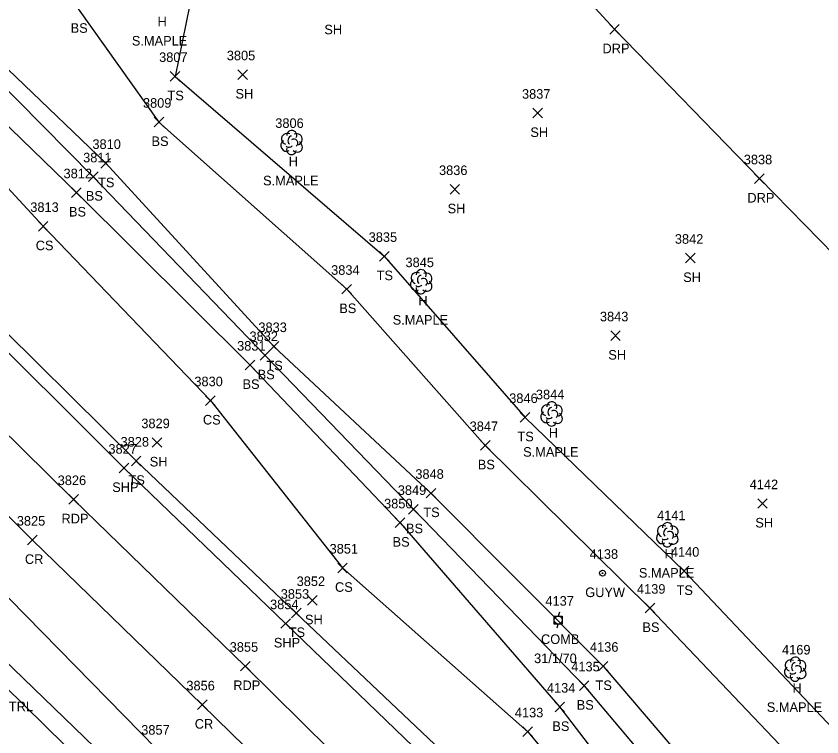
# Model space of a CAD drawing. Extents: x 1472233 to 1475777, y 540726 to 543442.
# Drawn here: x 1474468 to 1474636.5, y 541774.4 to 541925 of the extents above; entities that cross this region are included whole.
import ezdxf

# ---------------------------------------------------------------- set-up
doc = ezdxf.new("R2010")
doc.units = 0
for name, color, linetype in [('C_A', 7, 'Continuous'), ('L_A', 7, 'Continuous'), ('L_C', 7, 'Continuous'), ('L_I', 7, 'Continuous'), ('L_TIC', 7, 'Continuous'), ('LELB', 7, 'Continuous'), ('LTD', 7, 'Continuous'), ('P_A', 7, 'Continuous'), ('P_I', 7, 'Continuous'), ('P_TIC', 7, 'Continuous'), ('PET', 7, 'Continuous'), ('PRC', 7, 'Continuous'), ('PSP', 7, 'Continuous'), ('R_A', 7, 'Continuous'), ('R_I', 7, 'Continuous'), ('R_TIC', 7, 'Continuous'), ('RDP', 7, 'Continuous'), ('U_A', 7, 'Continuous'), ('U_C', 7, 'Continuous'), ('U_I', 7, 'Continuous'), ('UP', 7, 'Continuous'), ('UPGW', 7, 'Continuous')]:
    doc.layers.add(name, color=color, linetype=linetype)

msp = doc.modelspace()

# ---------------------------------------------------------------- linework, layer by layer
at = {"layer": 'L_TIC'}
for points in [[(1474500.26, 541911.42), (1474502.26, 541913.42)], [(1474502.26, 541911.42), (1474500.26, 541913.42)], [(1474514.4, 541911.78), (1474516.4, 541913.78)], [(1474516.4, 541911.78), (1474514.4, 541913.78)], [(1474576.06, 541903.74), (1474578.06, 541905.74)], [(1474578.06, 541903.74), (1474576.06, 541905.74)], [(1474496.89, 541901.86), (1474498.89, 541903.86)], [(1474498.89, 541901.86), (1474496.89, 541903.86)], [(1474485.75, 541893.25), (1474487.75, 541895.25)], [(1474487.75, 541893.25), (1474485.75, 541895.25)], [(1474483.16, 541890.44), (1474485.16, 541892.44)], [(1474485.16, 541890.44), (1474483.16, 541892.44)], [(1474558.76, 541887.79), (1474560.76, 541889.79)], [(1474560.76, 541887.79), (1474558.76, 541889.79)], [(1474479.63, 541887.12), (1474481.63, 541889.12)], [(1474481.63, 541887.12), (1474479.63, 541889.12)], [(1474472.68, 541880.08), (1474474.68, 541882.08)], [(1474474.68, 541880.08), (1474472.68, 541882.08)], [(1474544, 541873.82), (1474546, 541875.82)], [(1474546, 541873.82), (1474544, 541875.82)], [(1474608.02, 541873.43), (1474610.02, 541875.43)], [(1474610.02, 541873.43), (1474608.02, 541875.43)], [(1474536.15, 541866.94), (1474538.15, 541868.94)], [(1474538.15, 541866.94), (1474536.15, 541868.94)], [(1474592.36, 541857.22), (1474594.36, 541859.22)], [(1474594.36, 541857.22), (1474592.36, 541859.22)], [(1474520.94, 541854.97), (1474522.94, 541856.97)], [(1474522.94, 541854.97), (1474520.94, 541856.97)], [(1474519.08, 541853.09), (1474521.08, 541855.09)], [(1474521.08, 541853.09), (1474519.08, 541855.09)], [(1474515.92, 541851.09), (1474517.92, 541853.09)], [(1474517.92, 541851.09), (1474515.92, 541853.09)], [(1474507.63, 541843.65), (1474509.63, 541845.65)], [(1474509.63, 541843.65), (1474507.63, 541845.65)], [(1474573.44, 541840.14), (1474575.44, 541842.14)], [(1474575.44, 541840.14), (1474573.44, 541842.14)], [(1474496.47, 541834.88), (1474498.47, 541836.88)], [(1474498.47, 541834.88), (1474496.47, 541836.88)], [(1474565.12, 541834.28), (1474567.12, 541836.28)], [(1474567.12, 541834.28), (1474565.12, 541836.28)], [(1474492.12, 541831.04), (1474494.12, 541833.04)], [(1474494.12, 541831.04), (1474492.12, 541833.04)], [(1474553.76, 541824.3), (1474555.76, 541826.3)], [(1474555.76, 541824.3), (1474553.76, 541826.3)], [(1474623.1, 541822.13), (1474625.1, 541824.13)], [(1474625.1, 541822.13), (1474623.1, 541824.13)], [(1474550.1, 541820.93), (1474552.1, 541822.93)], [(1474552.1, 541820.93), (1474550.1, 541822.93)], [(1474547.3, 541818.12), (1474549.3, 541820.12)], [(1474549.3, 541818.12), (1474547.3, 541820.12)], [(1474535.26, 541808.68), (1474537.26, 541810.68)], [(1474537.26, 541808.68), (1474535.26, 541810.68)], [(1474606.71, 541808.02), (1474608.71, 541810.02)], [(1474608.71, 541808.02), (1474606.71, 541810.02)], [(1474528.94, 541801.89), (1474530.94, 541803.89)], [(1474530.94, 541801.89), (1474528.94, 541803.89)], [(1474599.55, 541800.28), (1474601.55, 541802.28)], [(1474601.55, 541800.28), (1474599.55, 541802.28)], [(1474525.61, 541799.23), (1474527.61, 541801.23)], [(1474527.61, 541799.23), (1474525.61, 541801.23)], [(1474589.77, 541788.15), (1474591.77, 541790.15)], [(1474591.77, 541788.15), (1474589.77, 541790.15)], [(1474585.8, 541784.05), (1474587.8, 541786.05)], [(1474587.8, 541784.05), (1474585.8, 541786.05)], [(1474580.71, 541779.6), (1474582.71, 541781.6)], [(1474582.71, 541779.6), (1474580.71, 541781.6)], [(1474574.01, 541774.44), (1474576.01, 541776.44)], [(1474576.01, 541774.44), (1474574.01, 541776.44)]]:
    msp.add_lwpolyline(points, dxfattribs=at)
at = {"layer": 'LELB'}
for points in [[(1474694.43, 542236.84), (1474720.84, 542218.73), (1474737.46, 542198.86), (1474766.88, 542146.99), (1474737.23, 542136.48), (1474689.88, 542117.53), (1474633.75, 542096.08), (1474595.96, 542075.08), (1474556.62, 542040.38), (1474528.36, 542014.2), (1474520.83, 541993.02), (1474509.79, 541983.01), (1474474.51, 541968.82), (1474478.99, 541947.72), (1474489.57, 541935.78), (1474480.98, 541926.52), (1474497.89, 541902.86), (1474537.15, 541867.94), (1474566.12, 541835.28), (1474600.55, 541801.28), (1474634.44, 541765.69), (1474666.16, 541718.61), (1474694.05, 541696.25), (1474727.78, 541699.08)], [(1474260.53, 542090.05), (1474283.81, 542070.53), (1474312.81, 542033.15), (1474329.32, 542023.4), (1474336.45, 542018.52), (1474336.94, 542018.71), (1474345.87, 542010.45), (1474383.63, 541975.67), (1474410.16, 541950.18), (1474438.56, 541919.08), (1474473.68, 541881.08), (1474508.63, 541844.65), (1474536.26, 541809.68), (1474575.01, 541775.44), (1474604.59, 541740.13), (1474643.87, 541699.09), (1474664.79, 541677.39), (1474673.16, 541669.86), (1474676.07, 541669.87), (1474679.13, 541672.16), (1474695.48, 541672.21)], [(1474158.64, 542082.55), (1474192.68, 542050.26), (1474213.28, 542030.37), (1474228.53, 542015.66), (1474262.89, 541982.28), (1474289.29, 541956.59), (1474326, 541921.43), (1474352.64, 541894.41), (1474381.76, 541866.84), (1474420.45, 541829.19), (1474453.06, 541797.27), (1474482.38, 541768.5), (1474524.82, 541728.88), (1474561.39, 541692.63), (1474594.65, 541660.67), (1474617.11, 541637.95), (1474633.59, 541620.82)], [(1474345.38, 542081.45), (1474332.58, 542063.86), (1474334.01, 542042.67), (1474342.48, 542031.98), (1474353.99, 542017.81), (1474393.88, 541984.25), (1474419.12, 541956.63), (1474447.27, 541928.77), (1474484.16, 541891.44), (1474520.08, 541854.09), (1474551.1, 541821.93), (1474586.8, 541785.05), (1474615.89, 541750.57), (1474652.69, 541705.56), (1474665.9, 541691.66)], [(1474646.7, 542077.97), (1474605.73, 542058.69), (1474564.37, 542030.09), (1474534.06, 542007.71), (1474534.27, 542002.7), (1474537.92, 541986.42), (1474527.62, 541968.83), (1474514.64, 541938.04), (1474505.9, 541935.02), (1474501.26, 541912.42), (1474545, 541874.82), (1474574.44, 541841.14), (1474607.71, 541809.02), (1474642.36, 541772.32), (1474675.9, 541726.31), (1474702.74, 541707.64), (1474726.2, 541708.9)], [(1474350.45, 542076.13), (1474338.94, 542061.65), (1474340.14, 542045.88), (1474346.92, 542035.03), (1474361.62, 542024.41), (1474398.61, 541988.58), (1474420.53, 541958.6), (1474449.21, 541930.29), (1474486.75, 541894.25), (1474521.94, 541855.97), (1474554.76, 541825.3), (1474590.77, 541789.15), (1474620.58, 541754.25), (1474655.42, 541708.54), (1474670.21, 541694.33), (1474675.04, 541693.56), (1474677.54, 541690.74), (1474675.95, 541684.5), (1474679.13, 541672.16)], [(1474287.66, 542073.92), (1474318.11, 542039.19), (1474331.5, 542025.65), (1474334.76, 542022.69), (1474337.92, 542019.79), (1474350.03, 542012.97), (1474388.45, 541979.33), (1474415.73, 541953.35), (1474443.9, 541923.7), (1474480.63, 541888.12), (1474516.92, 541852.09), (1474548.3, 541819.12), (1474581.71, 541780.6), (1474609.34, 541744.57), (1474648.3, 541702.47), (1474661.11, 541684.21), (1474674.19, 541670.9), (1474675.92, 541672.57), (1474670.24, 541683.63), (1474674.4, 541689.2), (1474674.25, 541690.59), (1474673.31, 541691.36), (1474665.9, 541691.66)], [(1474267.25, 542051.54), (1474301.07, 542019.81), (1474329.45, 541993.88), (1474364.45, 541959.81), (1474392.3, 541932.54), (1474421.11, 541903.91), (1474458.8, 541865.92), (1474493.12, 541832.04), (1474526.61, 541800.23), (1474563.47, 541765.29), (1474597.23, 541731.04), (1474638.02, 541694.79), (1474653.81, 541680.22), (1474666.4, 541670.1), (1474674.28, 541667.12), (1474681.99, 541667.61), (1474696.1, 541668.14), (1474703.76, 541669.63), (1474738.08, 541685.52), (1474762.02, 541696.04), (1474792.12, 541705.47), (1474827.47, 541712.44), (1474856.85, 541718.88), (1474878.97, 541746.59)]]:
    msp.add_lwpolyline(points, dxfattribs=at)
at = {"layer": 'LTD'}
for p, q in [((1474525.6, 541898.64), (1474525.6, 541898.64)), ((1474525.6, 541898.64), (1474525.6, 541898.64)), ((1474552.7, 541869.54), (1474552.7, 541869.54)), ((1474552.7, 541869.54), (1474552.7, 541869.54)), ((1474579.97, 541841.92), (1474579.97, 541841.92)), ((1474579.97, 541841.92), (1474579.97, 541841.92)), ((1474604.18, 541816.65), (1474604.18, 541816.65)), ((1474604.18, 541816.65), (1474604.18, 541816.65)), ((1474630.92, 541788.58), (1474630.92, 541788.58)), ((1474630.92, 541788.58), (1474630.92, 541788.58))]:
    msp.add_line(p, q, dxfattribs=at)
for centre in [(1474525.65, 541900.07), (1474552.74, 541870.98), (1474580.02, 541843.36), (1474604.22, 541818.09), (1474630.97, 541790.01)]:
    msp.add_arc(centre, 1.05, 335.5272, 180.9563, dxfattribs=at)
for centre, major_axis, ratio, start_param, end_param in [((1474524.81, 541899.31), (1.21, -0.51), 0.895232, 1.570796, 4.712389), ((1474525.39, 541899.1), (-0.208, -0.792), 0.645439, 3.141593, 6.283185), ((1474526.64, 541899.22), (-1.14, -0.48), 0.949671, 1.570796, 4.712389), ((1474524.52, 541897.93), (0.58, -1.04), 0.959034, 3.141593, 6.283185), ((1474526.1, 541898.47), (-0.5, 0.667), 0.989748, 3.141593, 6.283185), ((1474526.6, 541897.81), (-1.09, 0.79), 0.841452, 1.570796, 4.712389), ((1474525.6, 541897.14), (0.26, 1.06), 0.942809, 1.570796, 4.712389), ((1474525.14, 541897.89), (-0.625, -0.083), 0.423636, 0, 3.141593), ((1474551.9, 541870.21), (1.21, -0.51), 0.895232, 1.570796, 4.712389), ((1474553.74, 541870.13), (-1.14, -0.48), 0.949671, 1.570796, 4.712389), ((1474551.61, 541868.84), (0.58, -1.04), 0.959034, 3.141593, 6.283185), ((1474552.49, 541870), (-0.208, -0.792), 0.645439, 3.141593, 6.283185), ((1474553.2, 541869.38), (-0.5, 0.667), 0.989748, 3.141593, 6.283185), ((1474553.7, 541868.71), (-1.09, 0.79), 0.841452, 1.570796, 4.712389), ((1474552.7, 541868.04), (0.26, 1.06), 0.942809, 1.570796, 4.712389), ((1474552.24, 541868.79), (-0.625, -0.083), 0.423636, 0, 3.141593), ((1474579.18, 541842.59), (1.21, -0.51), 0.895232, 1.570796, 4.712389), ((1474579.76, 541842.38), (-0.208, -0.792), 0.645439, 3.141593, 6.283185), ((1474580.47, 541841.76), (-0.5, 0.667), 0.989748, 3.141593, 6.283185), ((1474581.01, 541842.51), (-1.14, -0.48), 0.949671, 1.570796, 4.712389), ((1474578.89, 541841.21), (0.58, -1.04), 0.959034, 3.141593, 6.283185), ((1474579.51, 541841.17), (-0.625, -0.083), 0.423636, 0, 3.141593), ((1474580.97, 541841.09), (-1.09, 0.79), 0.841452, 1.570796, 4.712389), ((1474579.97, 541840.42), (0.26, 1.06), 0.942809, 1.570796, 4.712389), ((1474603.39, 541817.32), (1.21, -0.51), 0.895232, 1.570796, 4.712389), ((1474603.97, 541817.11), (-0.208, -0.792), 0.645439, 3.141593, 6.283185), ((1474604.68, 541816.48), (-0.5, 0.667), 0.989748, 3.141593, 6.283185), ((1474605.22, 541817.23), (-1.14, -0.48), 0.949671, 1.570796, 4.712389), ((1474603.09, 541815.94), (0.58, -1.04), 0.959034, 3.141593, 6.283185), ((1474603.72, 541815.9), (-0.625, -0.083), 0.423636, 0, 3.141593), ((1474605.18, 541815.82), (-1.09, 0.79), 0.841452, 1.570796, 4.712389), ((1474604.18, 541815.15), (0.26, 1.06), 0.942809, 1.570796, 4.712389), ((1474630.13, 541789.25), (1.21, -0.51), 0.895232, 1.570796, 4.712389), ((1474631.96, 541789.16), (-1.14, -0.48), 0.949671, 1.570796, 4.712389), ((1474629.84, 541787.87), (0.58, -1.04), 0.959034, 3.141593, 6.283185), ((1474630.71, 541789.04), (-0.208, -0.792), 0.645439, 3.141593, 6.283185), ((1474631.42, 541788.41), (-0.5, 0.667), 0.989748, 3.141593, 6.283185), ((1474631.92, 541787.75), (-1.09, 0.79), 0.841452, 1.570796, 4.712389), ((1474630.92, 541787.08), (0.26, 1.06), 0.942809, 1.570796, 4.712389), ((1474630.46, 541787.83), (-0.625, -0.083), 0.423636, 0, 3.141593)]:
    msp.add_ellipse(centre, major_axis=major_axis, ratio=ratio, start_param=start_param, end_param=end_param, dxfattribs=at)
at = {"layer": 'P_TIC'}
for points in [[(1474489.58, 541829.55), (1474491.58, 541831.55)], [(1474491.58, 541829.55), (1474489.58, 541831.55)], [(1474479.03, 541822.99), (1474481.03, 541824.99)], [(1474481.03, 541822.99), (1474479.03, 541824.99)], [(1474470.42, 541814.51), (1474472.42, 541816.51)], [(1474472.42, 541814.51), (1474470.42, 541816.51)], [(1474523.38, 541797.05), (1474525.38, 541799.05)], [(1474525.38, 541797.05), (1474523.38, 541799.05)], [(1474514.94, 541788.15), (1474516.94, 541790.15)], [(1474516.94, 541788.15), (1474514.94, 541790.15)], [(1474505.94, 541780.08), (1474507.94, 541782.08)], [(1474507.94, 541780.08), (1474505.94, 541782.08)]]:
    msp.add_lwpolyline(points, dxfattribs=at)
at = {"layer": 'PET'}
for points in [[(1474257.17, 542041.35), (1474290.36, 542008.95), (1474318.16, 541982.22), (1474353.09, 541947.73), (1474380.11, 541921.32), (1474409.43, 541892.59), (1474448.11, 541855.39), (1474480.03, 541823.99), (1474515.94, 541789.15), (1474551.47, 541754.04), (1474586.76, 541720.19), (1474622.34, 541685.28), (1474642.2, 541667.03), (1474678.81, 541632.27), (1474705.96, 541604.58), (1474732.85, 541577.87), (1474757.56, 541553.54), (1474794.98, 541517.97), (1474838.32, 541475.71), (1474843.05, 541471.26), (1474873.72, 541441.3), (1474901.31, 541414.4), (1474940.73, 541376.24), (1474987.96, 541330.09)], [(1474271.84, 541992.5), (1474300.43, 541965.08), (1474335.42, 541930.7), (1474362.69, 541903.91), (1474391.74, 541875.76), (1474430.66, 541838.97), (1474463.16, 541806.71), (1474497.44, 541771.82), (1474534.45, 541737.95), (1474570.53, 541702.62), (1474603.93, 541669.8), (1474626.86, 541647.27), (1474658.6, 541616.43), (1474689.55, 541587), (1474720.32, 541556.63), (1474739.09, 541538.17), (1474777.3, 541501.31), (1474812.28, 541467.45), (1474846.29, 541433.48), (1474886.23, 541395.48), (1474928.35, 541354.56)]]:
    msp.add_lwpolyline(points, dxfattribs=at)
at = {"layer": 'PRC'}
msp.add_lwpolyline([(1474281.21, 542000.69), (1474310.2, 541973.13), (1474344.4, 541939.36), (1474371.7, 541912.83), (1474400.48, 541884.47), (1474439.86, 541846.82), (1474471.42, 541815.51), (1474506.94, 541781.08), (1474542.71, 541746.15), (1474579.05, 541711.03), (1474614.12, 541676.77), (1474633.39, 541657.93), (1474670.29, 541622.53), (1474697.38, 541595.96), (1474725.23, 541569.8), (1474748.55, 541546.13), (1474786.39, 541510.34), (1474828.43, 541468.79), (1474834.71, 541462.78), (1474865.12, 541432.62), (1474893.04, 541405.96), (1474931.99, 541367.84), (1474980.87, 541320.53)], dxfattribs=at)
at = {"layer": 'PSP'}
for points in [[(1474265.44, 542049.86), (1474298.91, 542017.38), (1474326.56, 541991.3), (1474361.97, 541956.51), (1474389.69, 541929.81), (1474418.37, 541901.23), (1474456.83, 541864.16), (1474490.58, 541830.55), (1474524.38, 541798.05), (1474560.68, 541763.05), (1474595.63, 541729.03), (1474633.71, 541692.09), (1474657.27, 541669.76), (1474686.76, 541641.13), (1474717.31, 541611.08), (1474740.7, 541587.01), (1474766.39, 541561.38), (1474803.05, 541525.86), (1474836.41, 541493.68)], [(1474265.14, 541984.76), (1474291.83, 541959.1), (1474328.22, 541923.56), (1474355.74, 541897.07), (1474384.44, 541868.92), (1474422.85, 541831.66), (1474454.58, 541800.99), (1474488.7, 541768.03), (1474526.59, 541730.75), (1474563.47, 541694.73), (1474596.29, 541662.37), (1474619.45, 541640.43), (1474638.96, 541621.2), (1474660.7, 541600.09), (1474682.49, 541579.08), (1474712.93, 541548.83), (1474731.36, 541530.87), (1474769.83, 541493.4), (1474794.06, 541469.93), (1474805.88, 541458.43), (1474839.61, 541425.83), (1474879.04, 541388.28), (1474920.91, 541347.07)]]:
    msp.add_lwpolyline(points, dxfattribs=at)
at = {"layer": 'R_TIC'}
for points in [[(1474592.14, 541921.25), (1474594.14, 541923.25)], [(1474594.14, 541921.25), (1474592.14, 541923.25)], [(1474622.44, 541890.04), (1474624.44, 541892.04)], [(1474624.44, 541890.04), (1474622.44, 541892.04)]]:
    msp.add_lwpolyline(points, dxfattribs=at)
at = {"layer": 'RDP'}
msp.add_lwpolyline([(1474703.06, 542092.25), (1474652.64, 542067.51), (1474613.6, 542047.52), (1474568.89, 542023.05), (1474536.75, 542005.37), (1474553.11, 541988.56), (1474586.1, 541954.87), (1474574.62, 541942.46), (1474593.14, 541922.25), (1474623.44, 541891.04), (1474661.13, 541852.61), (1474694.05, 541818.98), (1474737.83, 541774.81), (1474748.16, 541782.12), (1474773.05, 541776.36), (1474819.85, 541786.26)], dxfattribs=at)
at = {"layer": 'UP'}
for p, q in [((1474581.64, 541800.45), (1474581.39, 541799.62)), ((1474580.56, 541797.95), (1474580.56, 541799.62)), ((1474580.56, 541799.62), (1474582.23, 541799.62)), ((1474581.39, 541798.78), (1474581.39, 541798.78)), ((1474582.23, 541799.62), (1474582.23, 541797.95)), ((1474582.23, 541797.95), (1474580.56, 541797.95)), ((1474581.14, 541797.12), (1474581.39, 541797.95))]:
    msp.add_line(p, q, dxfattribs=at)
msp.add_circle((1474581.39, 541798.78), 0.833, dxfattribs=at)
at = {"layer": 'UPGW'}
for radius in [0.625, 0.0833]:
    msp.add_circle((1474590.64, 541808.58), radius, dxfattribs=at)

# ---------------------------------------------------------------- texts
at = {"layer": 'C_A'}
msp.add_text('HVCTRL', height=2, dxfattribs=at).set_placement((1474460.84, 541779.73))
at = {"layer": 'L_A'}
for s, p in [('BS', (1474479.42, 541921.52)), ('H', (1474497.59, 541922.86)), ('SH', (1474532.47, 541921.2)), ('SH', (1474513.89, 541907.78)), ('TS', (1474499.67, 541907.42)), ('SH', (1474575.55, 541899.74)), ('BS', (1474496.33, 541897.86)), ('H', (1474525.03, 541893.64)), ('TS', (1474485.16, 541889.25)), ('BS', (1474482.6, 541886.44)), ('BS', (1474479.07, 541883.12)), ('SH', (1474558.25, 541883.79)), ('CS', (1474472.12, 541876.08)), ('TS', (1474543.41, 541869.82)), ('SH', (1474607.51, 541869.43)), ('H', (1474552.13, 541864.54)), ('BS', (1474535.59, 541862.94)), ('SH', (1474591.85, 541853.22)), ('TS', (1474520.35, 541850.97)), ('BS', (1474518.52, 541849.09)), ('BS', (1474515.36, 541847.09)), ('CS', (1474507.08, 541839.65)), ('TS', (1474572.85, 541836.14)), ('H', (1474579.41, 541836.92)), ('SH', (1474495.96, 541830.88)), ('BS', (1474564.56, 541830.28)), ('TS', (1474491.52, 541827.04)), ('TS', (1474553.17, 541820.3)), ('BS', (1474549.54, 541816.93)), ('SH', (1474622.59, 541818.13)), ('BS', (1474546.74, 541814.12)), ('H', (1474603.61, 541811.65)), ('CS', (1474534.7, 541804.68)), ('TS', (1474606.12, 541804.02)), ('SH', (1474528.42, 541797.89)), ('TS', (1474525.02, 541795.23)), ('BS', (1474598.99, 541796.28)), ('TS', (1474589.18, 541784.15)), ('H', (1474630.36, 541783.58)), ('BS', (1474585.24, 541780.05)), ('BS', (1474580.15, 541775.6))]:
    msp.add_text(s, height=2, dxfattribs=at).set_placement(p)
at = {"layer": 'L_C'}
for p in [(1474492.22, 541918.86), (1474519.66, 541889.64), (1474546.76, 541860.54), (1474574.04, 541832.92), (1474598.24, 541807.65), (1474624.99, 541779.58)]:
    msp.add_text('S.MAPLE', height=2, dxfattribs=at).set_placement(p)
at = {"layer": 'L_I'}
for s, p in [('3807', (1474497.92, 541915.42)), ('3805', (1474512.07, 541915.78)), ('3837', (1474573.8, 541907.74)), ('3809', (1474494.54, 541905.86)), ('3806', (1474522.21, 541901.64)), ('3810', (1474483.97, 541897.25)), ('3811', (1474482.03, 541894.44)), ('3812', (1474477.94, 541891.12)), ('3836', (1474556.45, 541891.79)), ('3813', (1474470.98, 541884.08)), ('3835', (1474541.74, 541877.82)), ('3842', (1474605.77, 541877.43)), ('3845', (1474549.44, 541872.54)), ('3834', (1474533.89, 541870.94)), ('3843', (1474590.1, 541861.22)), ('3833', (1474518.68, 541858.97)), ('3832', (1474516.82, 541857.09)), ('3831', (1474514.23, 541855.09)), ('3830', (1474505.29, 541847.65)), ('3846', (1474571.13, 541844.14)), ('3844', (1474576.71, 541844.92)), ('3829', (1474494.2, 541838.88)), ('3847', (1474562.86, 541838.28)), ('3828', (1474489.86, 541835.04)), ('3848', (1474551.5, 541828.3)), ('4142', (1474621.41, 541826.13)), ('3849', (1474547.83, 541824.93)), ('3850', (1474544.96, 541822.12)), ('4141', (1474602.05, 541819.65)), ('3851', (1474533.57, 541812.68)), ('4140', (1474604.93, 541812.02)), ('3852', (1474526.68, 541805.89)), ('4139', (1474597.85, 541804.28)), ('3853', (1474523.35, 541803.23)), ('4136', (1474588.02, 541792.15)), ('4169', (1474628.18, 541791.58)), ('4135', (1474584.1, 541788.05)), ('4134', (1474579.01, 541783.6)), ('4133', (1474572.31, 541778.44))]:
    msp.add_text(s, height=2, dxfattribs=at).set_placement(p)
at = {"layer": 'P_A'}
for s, p in [('SHP', (1474488.11, 541825.55)), ('RDP', (1474477.51, 541818.99)), ('CR', (1474469.85, 541810.51)), ('SHP', (1474521.91, 541793.05)), ('RDP', (1474513.43, 541784.15)), ('CR', (1474505.37, 541776.08))]:
    msp.add_text(s, height=2, dxfattribs=at).set_placement(p)
at = {"layer": 'P_I'}
for s, p in [('3827', (1474487.32, 541833.55)), ('3826', (1474476.71, 541826.99)), ('3825', (1474468.16, 541818.51)), ('3854', (1474521.12, 541801.05)), ('3855', (1474512.68, 541792.15)), ('3856', (1474503.62, 541784.08)), ('3857', (1474494.18, 541774.82))]:
    msp.add_text(s, height=2, dxfattribs=at).set_placement(p)
at = {"layer": 'R_A'}
for p in [(1474590.63, 541917.25), (1474620.93, 541886.04)]:
    msp.add_text('DRP', height=2, dxfattribs=at).set_placement(p)
at = {"layer": 'R_I'}
msp.add_text('3838', height=2, dxfattribs=at).set_placement((1474620.18, 541894.04))
at = {"layer": 'U_A'}
for s, p in [('GUYW', (1474587.03, 541803.58)), ('COMB', (1474577.78, 541793.78))]:
    msp.add_text(s, height=2, dxfattribs=at).set_placement(p)
at = {"layer": 'U_C'}
msp.add_text('31/1/70', height=2, dxfattribs=at).set_placement((1474576.33, 541789.78))
at = {"layer": 'U_I'}
for s, p in [('4138', (1474587.95, 541811.58)), ('4137', (1474578.7, 541801.78))]:
    msp.add_text(s, height=2, dxfattribs=at).set_placement(p)

doc.saveas('drawing.dxf')
